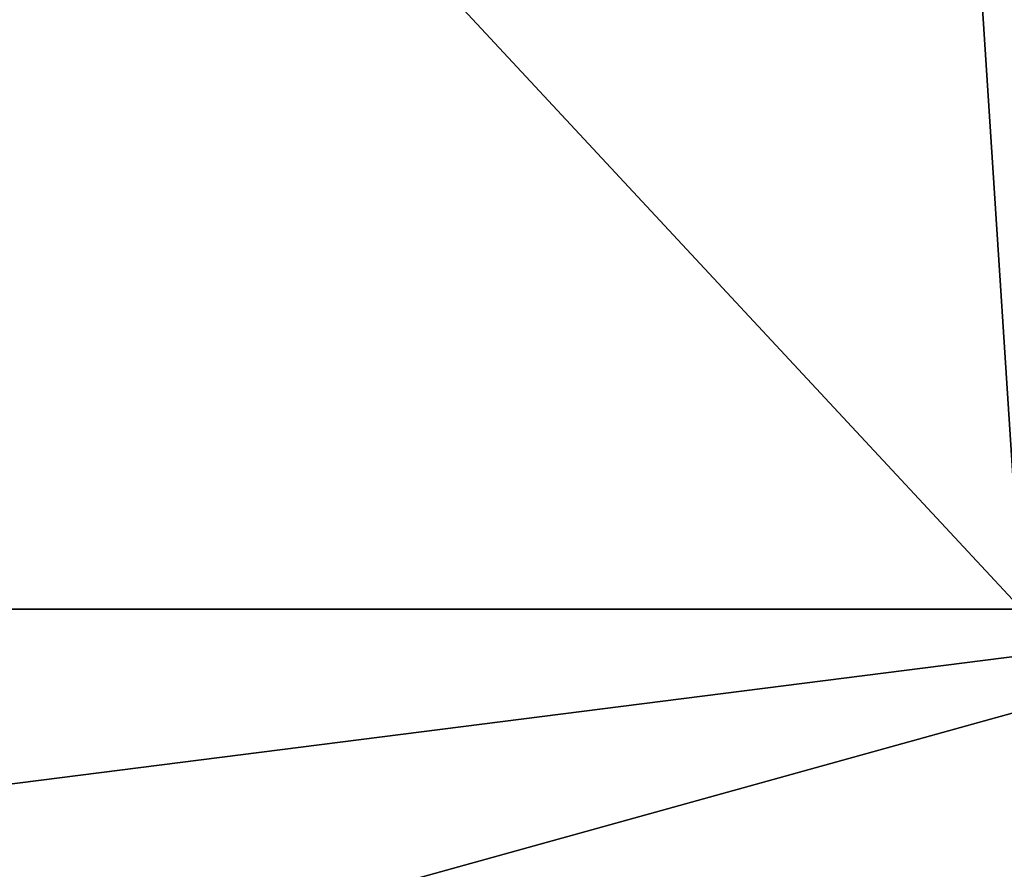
# Model space of a CAD drawing. Extents: x 22936 to 50368, y -4877 to 31080.
# Tile 309 of 601: x 45622 to 46191, y 6052 to 6544. Entities that reach past the tile are written whole.
import ezdxf

# ---------------------------------------------------------------- set-up
doc = ezdxf.new("R2010")
doc.units = 0
doc.layers.add('08_AMENAGEMENTS_EXTERIEURS', color=253, linetype='CONTINUOUS')

# ---------------------------------------------------------------- blocks, each defined once
blk = doc.blocks.new('GROUPER_102')
at = {"layer": '08_AMENAGEMENTS_EXTERIEURS'}
blk.add_line((4882.18, 712.11), (2903.51, 712.11), dxfattribs=at)
mesh = blk.add_polyface(dxfattribs=at)
corners = [(2903.51, 712.11), (2075.87, 0), (2075.87, 587.47), (3042.48, 0), (3125.84, 489), (4882.18, 712.11), (4077.87, 489), (4882.18, 0), (4077.87, 0)]
mesh.append_faces([[corners[k] for k in face] for face in [(0, 1, 2), (6, 7, 8)]], dxfattribs={"vtx0": -1})
mesh.append_faces([[corners[k] for k in face] for face in [(1, 0, 3), (3, 0, 4), (4, 5, 6), (7, 6, 5)]], dxfattribs={"vtx0": -1, "vtx1": -1})
mesh.append_faces([[corners[k] for k in face] for face in [(4, 0, 5)]], dxfattribs={"vtx0": -1, "vtx2": -1})
blk = doc.blocks.new('GROUPER_122')
at = {"layer": '08_AMENAGEMENTS_EXTERIEURS'}
blk.add_line((4529.79, 1059.49), (2762.33, 1059.49), dxfattribs=at)
mesh = blk.add_polyface(dxfattribs=at)
corners = [(4865.77, 2632.41), (4440.58, 2433.55), (4420.06, 2562.46), (4529.79, 1059.49), (4741, 1059.49), (5029.79, 1059.49), (4894.7, 2450.68), (5779.35, 2591.51), (6882.55, 501.38), (5029.79, 501.38), (5988.63, 801.38), (6907.61, 801.38), (7602.54, 0), (6819.83, 133.42), (7715.66, 663.64), (3404.37, 2268.59), (164, 668.17), (0, 1757.09), (2762.33, 1059.49)]
mesh.append_faces([[corners[k] for k in face] for face in [(0, 1, 2), (5, 8, 9), (8, 12, 13), (12, 11, 14), (15, 16, 17)]], dxfattribs={"vtx0": -1})
mesh.append_faces([[corners[k] for k in face] for face in [(3, 0, 4), (4, 0, 5), (10, 5, 7), (16, 15, 18), (18, 15, 3)]], dxfattribs={"vtx0": -1, "vtx1": -1})
mesh.append_faces([[corners[k] for k in face] for face in [(1, 0, 3), (8, 5, 10), (12, 8, 11)]], dxfattribs={"vtx0": -1, "vtx1": -1, "vtx2": -1})
mesh.append_faces([[corners[k] for k in face] for face in [(5, 0, 6), (5, 6, 7), (8, 10, 11), (3, 15, 1)]], dxfattribs={"vtx0": -1, "vtx2": -1})

msp = doc.modelspace()

# ---------------------------------------------------------------- block references
at = {"layer": '08_AMENAGEMENTS_EXTERIEURS', "color": 9}
msp.add_blockref('GROUPER_122', (41671.41, 5143.34), dxfattribs=at)
at = {"layer": '08_AMENAGEMENTS_EXTERIEURS', "color": 54}
msp.add_blockref('GROUPER_102', (41530.23, 5490.71), dxfattribs=at)

doc.saveas('drawing.dxf')
